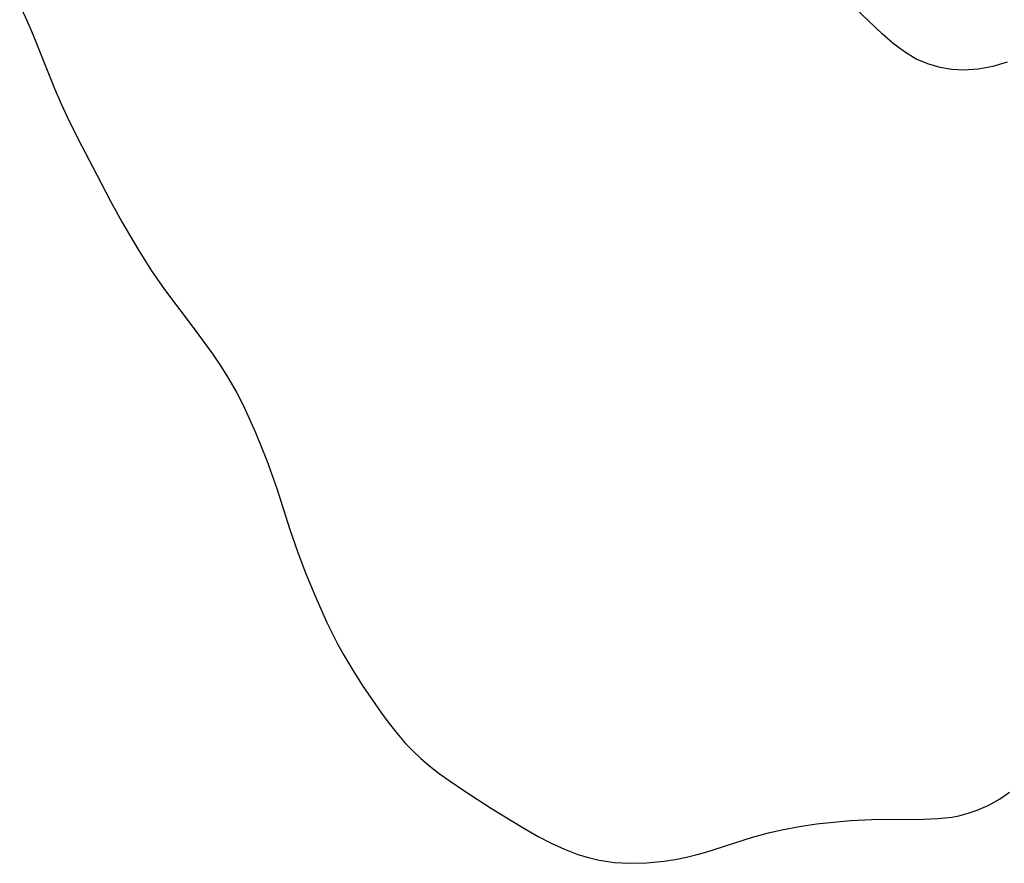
# Model space of a CAD drawing. Header units: metres. Extents: x 1073367 to 1082519, y 1569854 to 1574957.
# Tile 765 of 1056: x 1080645 to 1080753, y 1571751 to 1571843. Entities that reach past the tile are written whole.
import ezdxf

# ---------------------------------------------------------------- set-up
doc = ezdxf.new("R2010")
doc.units = ezdxf.units.M
doc.layers.add('CGG_CurvaNivelLidar_v1', color=253, linetype='Continuous', lineweight=30)

msp = doc.modelspace()

# ---------------------------------------------------------------- linework, layer by layer
at = {"layer": 'CGG_CurvaNivelLidar_v1'}
for p, q in [((1080644.9789, 1571844.9723, 76), (1080645.7659, 1571843.31, 76)), ((1080739.6872, 1571841.8215, 75.5), (1080735.9374, 1571845.4007, 75.5)), ((1080645.7659, 1571843.31, 76), (1080646.474, 1571841.6886, 76)), ((1080646.474, 1571841.6886, 76), (1080648.8124, 1571835.8444, 76)), ((1080740.882, 1571840.7795, 75.5), (1080739.6872, 1571841.8215, 75.5)), ((1080742.1191, 1571839.8464, 75.5), (1080740.882, 1571840.7795, 75.5)), ((1080743.4192, 1571839.0723, 75.5), (1080742.1191, 1571839.8464, 75.5)), ((1080744.8081, 1571838.4927, 75.5), (1080743.4192, 1571839.0723, 75.5)), ((1080746.0532, 1571838.1354, 75.5), (1080744.8081, 1571838.4927, 75.5)), ((1080747.3314, 1571837.9102, 75.5), (1080746.0532, 1571838.1354, 75.5)), ((1080751.8263, 1571838.2631, 75.5), (1080750.2255, 1571837.9498, 75.5)), ((1080753.4237, 1571838.7327, 75.5), (1080751.8263, 1571838.2631, 75.5)), ((1080748.6319, 1571837.8322, 75.5), (1080747.3314, 1571837.9102, 75.5)), ((1080750.2255, 1571837.9498, 75.5), (1080748.6319, 1571837.8322, 75.5)), ((1080648.8124, 1571835.8444, 76), (1080649.5033, 1571834.2176, 76)), ((1080649.5033, 1571834.2176, 76), (1080650.1918, 1571832.7165, 76)), ((1080650.1918, 1571832.7165, 76), (1080651.3365, 1571830.4005, 76)), ((1080651.3365, 1571830.4005, 76), (1080653.4395, 1571826.3513, 76)), ((1080653.4395, 1571826.3513, 76), (1080654.9227, 1571823.5399, 76)), ((1080654.9227, 1571823.5399, 76), (1080656.2089, 1571821.1938, 76)), ((1080656.2089, 1571821.1938, 76), (1080657.9732, 1571818.1466, 76)), ((1080657.9732, 1571818.1466, 76), (1080659.4653, 1571815.7925, 76)), ((1080659.4653, 1571815.7925, 76), (1080660.8695, 1571813.7684, 76)), ((1080660.8695, 1571813.7684, 76), (1080664.2595, 1571809.2773, 76)), ((1080664.2595, 1571809.2773, 76), (1080666.16, 1571806.6784, 76)), ((1080666.16, 1571806.6784, 76), (1080667.0623, 1571805.35, 76)), ((1080667.0623, 1571805.35, 76), (1080667.9166, 1571803.9931, 76)), ((1080667.9166, 1571803.9931, 76), (1080668.8109, 1571802.416, 76)), ((1080668.8109, 1571802.416, 76), (1080669.5415, 1571800.9875, 76)), ((1080669.5415, 1571800.9875, 76), (1080670.2265, 1571799.534, 76)), ((1080670.2265, 1571799.534, 76), (1080670.8743, 1571798.0608, 76)), ((1080670.8743, 1571798.0608, 76), (1080672.1212, 1571794.9648, 76)), ((1080672.1212, 1571794.9648, 76), (1080673.201, 1571791.9007, 76)), ((1080673.201, 1571791.9007, 76), (1080674.6538, 1571787.4012, 76)), ((1080674.6538, 1571787.4012, 76), (1080675.52, 1571784.8634, 76)), ((1080675.52, 1571784.8634, 76), (1080676.3563, 1571782.6404, 76)), ((1080676.3563, 1571782.6404, 76), (1080677.369, 1571780.1715, 76)), ((1080677.369, 1571780.1715, 76), (1080678.6989, 1571777.1889, 76)), ((1080678.6989, 1571777.1889, 76), (1080679.9209, 1571774.7632, 76)), ((1080679.9209, 1571774.7632, 76), (1080680.5688, 1571773.5909, 76)), ((1080680.5688, 1571773.5909, 76), (1080681.5587, 1571771.9324, 76)), ((1080681.5587, 1571771.9324, 76), (1080682.598, 1571770.3066, 76)), ((1080682.598, 1571770.3066, 76), (1080684.6953, 1571767.2376, 76)), ((1080684.6953, 1571767.2376, 76), (1080685.5397, 1571766.0919, 76)), ((1080685.5397, 1571766.0919, 76), (1080686.4184, 1571764.9792, 76)), ((1080686.4184, 1571764.9792, 76), (1080687.3421, 1571763.9102, 76)), ((1080687.3421, 1571763.9102, 76), (1080688.1399, 1571763.0762, 76)), ((1080688.1399, 1571763.0762, 76), (1080689.0219, 1571762.2464, 76)), ((1080689.0219, 1571762.2464, 76), (1080690.0186, 1571761.4028, 76)), ((1080690.0186, 1571761.4028, 76), (1080691.0548, 1571760.6012, 76)), ((1080691.0548, 1571760.6012, 76), (1080692.1216, 1571759.8316, 76)), ((1080692.1216, 1571759.8316, 76), (1080693.8702, 1571758.6463, 76)), ((1080693.8702, 1571758.6463, 76), (1080696.7861, 1571756.7667, 76)), ((1080752.5702, 1571757.7864, 76), (1080753.6762, 1571758.542, 76)), ((1080750.1287, 1571756.5875, 76), (1080751.382, 1571757.1356, 76)), ((1080751.382, 1571757.1356, 76), (1080752.5702, 1571757.7864, 76)), ((1080696.7861, 1571756.7667, 76), (1080699.9565, 1571754.8064, 76)), ((1080747.3394, 1571755.8196, 76), (1080748.1056, 1571755.9661, 76)), ((1080748.1056, 1571755.9661, 76), (1080749.1318, 1571756.2397, 76)), ((1080749.1318, 1571756.2397, 76), (1080750.1287, 1571756.5875, 76)), ((1080730.5959, 1571754.7825, 76), (1080732.4586, 1571755.0567, 76)), ((1080732.4586, 1571755.0567, 76), (1080734.3285, 1571755.2678, 76)), ((1080734.3285, 1571755.2678, 76), (1080736.1989, 1571755.4256, 76)), ((1080736.1989, 1571755.4256, 76), (1080738.5314, 1571755.5499, 76)), ((1080738.5314, 1571755.5499, 76), (1080744.219, 1571755.5759, 76)), ((1080744.219, 1571755.5759, 76), (1080745.7992, 1571755.6445, 76)), ((1080745.7992, 1571755.6445, 76), (1080747.3394, 1571755.8196, 76)), ((1080699.9565, 1571754.8064, 76), (1080701.903, 1571753.6738, 76)), ((1080725.4398, 1571753.593, 76), (1080727.2163, 1571754.0817, 76)), ((1080727.2163, 1571754.0817, 76), (1080728.672, 1571754.4182, 76)), ((1080728.672, 1571754.4182, 76), (1080730.5959, 1571754.7825, 76)), ((1080701.903, 1571753.6738, 76), (1080703.3336, 1571752.9338, 76)), ((1080703.3336, 1571752.9338, 76), (1080704.7927, 1571752.2762, 76)), ((1080720.2088, 1571751.9393, 76), (1080725.4398, 1571753.593, 76)), ((1080704.7927, 1571752.2762, 76), (1080706.2803, 1571751.7163, 76)), ((1080706.2803, 1571751.7163, 76), (1080707.445, 1571751.3639, 76)), ((1080718.1992, 1571751.4021, 76), (1080719.206, 1571751.6527, 76)), ((1080719.206, 1571751.6527, 76), (1080720.2088, 1571751.9393, 76)), ((1080707.445, 1571751.3639, 76), (1080708.6252, 1571751.0869, 76)), ((1080708.6252, 1571751.0869, 76), (1080710.2866, 1571750.8356, 76)), ((1080710.2866, 1571750.8356, 76), (1080711.9633, 1571750.7341, 76)), ((1080711.9633, 1571750.7341, 76), (1080713.832, 1571750.7858, 76)), ((1080713.832, 1571750.7858, 76), (1080715.698, 1571750.9715, 76)), ((1080715.698, 1571750.9715, 76), (1080716.9528, 1571751.1574, 76)), ((1080716.9528, 1571751.1574, 76), (1080718.1992, 1571751.4021, 76))]:
    msp.add_line(p, q, dxfattribs=at)

doc.saveas('drawing.dxf')
